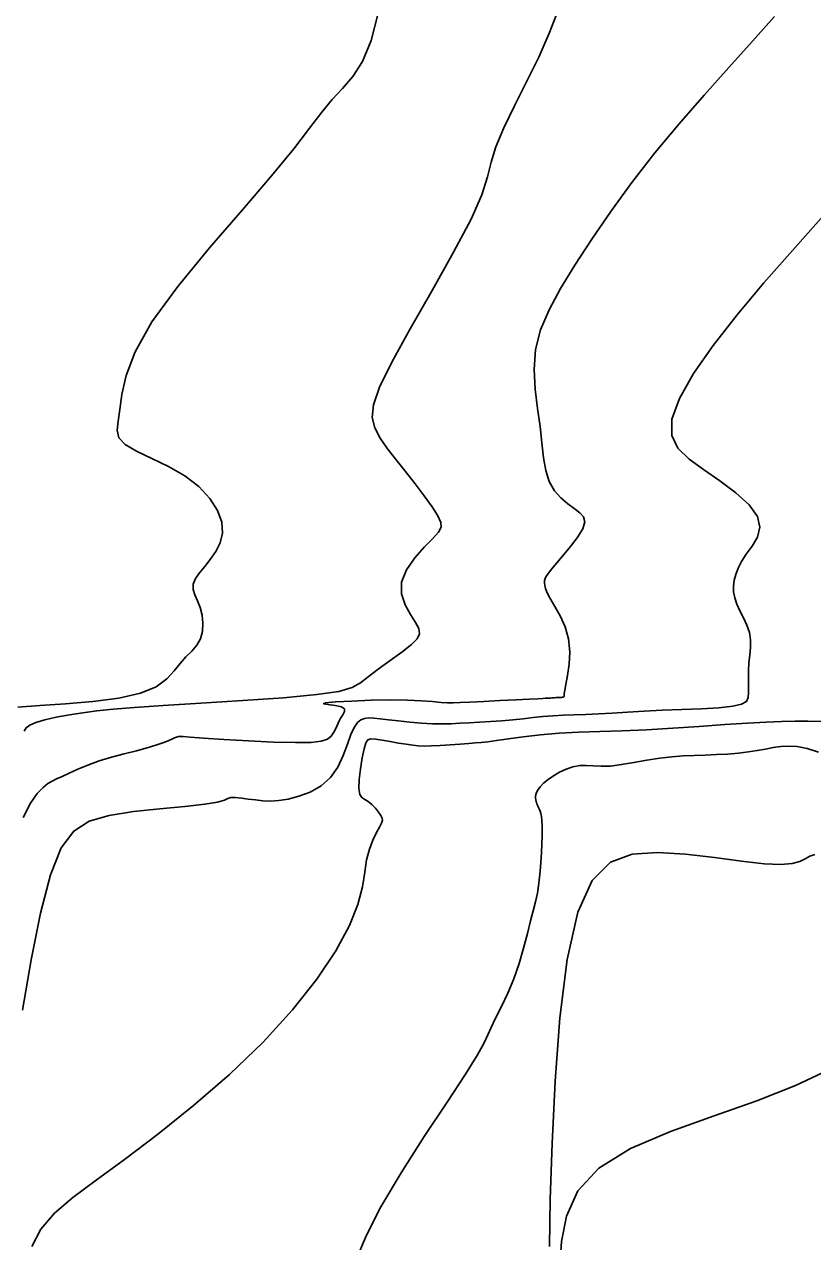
# Model space of a CAD drawing. Extents: x 2566142 to 2571431, y 418755 to 421584.
# Drawn here: x 2567474.2 to 2567621.3, y 419004.7 to 419231.9 of the extents above; entities that cross this region are included whole.
import ezdxf

# ---------------------------------------------------------------- set-up
doc = ezdxf.new("R2010")
doc.units = 0
doc.layers.add('Contour_ADS_Major', color=7, linetype='Continuous')
doc.layers.add('Contour_ADS_Minor', color=7, linetype='Continuous')

msp = doc.modelspace()

# ---------------------------------------------------------------- linework, layer by layer
at = {"layer": 'Contour_ADS_Major'}
for points in [[(2567614.15, 419233.36), (2567610.06, 419228.76), (2567605.64, 419223.86), (2567601.01, 419218.72), (2567596.34, 419213.38), (2567591.8, 419207.93), (2567587.54, 419202.42), (2567583.61, 419197), (2567580.06, 419191.8), (2567576.92, 419186.98), (2567574.25, 419182.62), (2567572.1, 419178.64), (2567570.53, 419174.88), (2567569.59, 419171.2), (2567569.3, 419167.49), (2567569.49, 419163.81), (2567569.93, 419160.24), (2567570.41, 419156.87), (2567570.76, 419153.79), (2567571.07, 419151.04), (2567571.48, 419148.62), (2567572.12, 419146.57), (2567573.09, 419144.88), (2567574.28, 419143.52), (2567575.57, 419142.43), (2567576.81, 419141.54), (2567577.85, 419140.77), (2567578.55, 419139.99), (2567578.78, 419139.04), (2567578.39, 419137.77), (2567577.32, 419136.07), (2567575.82, 419134.15), (2567574.22, 419132.24), (2567572.84, 419130.61), (2567571.94, 419129.44), (2567571.46, 419128.65), (2567571.27, 419128.11), (2567571.24, 419127.67), (2567571.28, 419127.21), (2567571.41, 419126.62), (2567571.74, 419125.83), (2567572.31, 419124.73), (2567573.18, 419123.28), (2567574.18, 419121.5), (2567575.1, 419119.46), (2567575.74, 419117.2), (2567575.96, 419114.82), (2567575.85, 419112.49), (2567575.56, 419110.39), (2567575.25, 419108.72), (2567575.05, 419107.62), (2567574.94, 419106.99), (2567574.91, 419106.68), (2567574.9, 419106.55)], [(2567574.9, 419106.55), (2567574.9, 419106.46), (2567574.86, 419106.4), (2567574.78, 419106.35), (2567574.63, 419106.31), (2567574.4, 419106.29), (2567574.1, 419106.27), (2567573.77, 419106.26), (2567573.44, 419106.25), (2567573.13, 419106.23), (2567572.85, 419106.21), (2567572.59, 419106.2), (2567572.36, 419106.18), (2567572.14, 419106.17), (2567571.94, 419106.17), (2567571.76, 419106.16), (2567571.58, 419106.15), (2567571.37, 419106.14), (2567570.93, 419106.11), (2567570.01, 419106.05), (2567568.38, 419105.97), (2567565.9, 419105.84), (2567562.92, 419105.7), (2567559.91, 419105.56), (2567557.33, 419105.43), (2567555.5, 419105.34), (2567554.22, 419105.3), (2567553.15, 419105.31), (2567551.97, 419105.37), (2567550.38, 419105.5), (2567548.3, 419105.65), (2567545.71, 419105.77), (2567542.55, 419105.81), (2567538.92, 419105.75), (2567535.29, 419105.62), (2567532.24, 419105.44), (2567530.37, 419105.26), (2567530.05, 419105.11), (2567530.86, 419104.96), (2567532.18, 419104.78), (2567533.36, 419104.51), (2567533.92, 419104.13), (2567533.93, 419103.64), (2567533.61, 419103.03), (2567533.16, 419102.31), (2567532.76, 419101.49), (2567532.39, 419100.64), (2567531.98, 419099.81), (2567531.47, 419099.09), (2567530.76, 419098.52), (2567529.61, 419098.12), (2567527.71, 419097.9), (2567524.79, 419097.85), (2567520.72, 419097.97), (2567516.04, 419098.19), (2567511.45, 419098.46), (2567507.65, 419098.71), (2567505.18, 419098.88), (2567503.83, 419098.97), (2567503.22, 419099.01), (2567502.99, 419099), (2567502.81, 419098.96), (2567502.58, 419098.87), (2567502.24, 419098.73), (2567501.73, 419098.5), (2567501.02, 419098.19), (2567500.04, 419097.8), (2567498.76, 419097.35), (2567497.12, 419096.86), (2567495.11, 419096.34), (2567492.86, 419095.77), (2567490.5, 419095.14), (2567488.2, 419094.44), (2567486.08, 419093.66), (2567484.19, 419092.87), (2567482.58, 419092.13), (2567481.26, 419091.52), (2567480.23, 419091.08), (2567479.39, 419090.69), (2567478.59, 419090.21), (2567477.7, 419089.49), (2567476.6, 419088.34), (2567475.34, 419086.56), (2567474.01, 419083.88)], [(2567624.16, 419036.71), (2567618.04, 419033.86), (2567610.88, 419030.97), (2567602.89, 419028.17), (2567594.77, 419025.28), (2567587.32, 419022.12), (2567581.37, 419018.45), (2567577.49, 419014.17), (2567575.35, 419009.48), (2567574.41, 419004.71), (2567574.11, 419000.16)]]:
    msp.add_lwpolyline(points, dxfattribs=at)
at = {"layer": 'Contour_ADS_Minor'}
for points in [[(2567573.9, 419234.88), (2567572.21, 419230.4), (2567570.17, 419225.8), (2567567.92, 419221.18), (2567565.67, 419216.71), (2567563.67, 419212.6), (2567562.18, 419209.08), (2567561.29, 419206.19), (2567560.6, 419203.43), (2567559.54, 419200.11)], [(2567540.28, 419234.24), (2567538.93, 419228.91), (2567537.32, 419224.98), (2567535.5, 419222.16), (2567533.56, 419219.96), (2567531.62, 419217.9), (2567529.69, 419215.53), (2567527.43, 419212.55), (2567524.46, 419208.68), (2567520.34, 419203.64), (2567514.9, 419197.31), (2567508.78, 419190.21), (2567502.86, 419183.01), (2567498.02, 419176.37), (2567494.89, 419170.82), (2567493.2, 419166.36), (2567492.42, 419162.82), (2567492.04, 419160.04), (2567491.69, 419157.88), (2567491.53, 419156.17), (2567491.86, 419154.76), (2567493, 419153.49), (2567495.13, 419152.24), (2567497.97, 419150.89), (2567501.11, 419149.39), (2567504.15, 419147.65), (2567506.76, 419145.63), (2567508.82, 419143.42)], [(2567559.54, 419200.11), (2567557.55, 419195.57), (2567554.3, 419189.4), (2567550.28, 419182.27), (2567546.19, 419175.11), (2567542.74, 419168.86), (2567540.47, 419164.21), (2567539.34, 419160.93), (2567539.11, 419158.55), (2567539.59, 419156.6), (2567540.58, 419154.69), (2567541.93, 419152.71), (2567543.55, 419150.63), (2567545.32, 419148.45), (2567547.12, 419146.16), (2567548.82, 419143.9), (2567550.28, 419141.85), (2567551.36, 419140.17), (2567551.94, 419138.96), (2567551.98, 419138.04), (2567551.47, 419137.12), (2567550.39, 419135.95), (2567548.8, 419134.32), (2567547.03, 419132.32), (2567545.48, 419130.09), (2567544.56, 419127.81), (2567544.56, 419125.61), (2567545.23, 419123.57), (2567546.23, 419121.77), (2567547.2, 419120.28), (2567547.82, 419119.13), (2567547.96, 419118.18), (2567547.52, 419117.25), (2567546.43, 419116.14), (2567544.65, 419114.75), (2567542.47, 419113.16), (2567540.25, 419111.57), (2567538.34, 419110.14), (2567536.9, 419109), (2567535.35, 419108.12), (2567532.91, 419107.42), (2567528.8, 419106.81), (2567522.57, 419106.24), (2567514.99, 419105.7), (2567507.14, 419105.21), (2567500.12, 419104.77), (2567494.74, 419104.4), (2567490.78, 419104.07), (2567487.75, 419103.76), (2567485.15, 419103.41), (2567482.61, 419103.02), (2567480.18, 419102.59), (2567478.03, 419102.12), (2567476.33, 419101.63), (2567475.21, 419101.13), (2567474.55, 419100.59), (2567474.17, 419100.01)], [(2567622.87, 419195.74), (2567617.52, 419189.71), (2567612.19, 419183.65), (2567607.16, 419177.69), (2567602.7, 419172), (2567599.04, 419166.74), (2567596.41, 419162.08), (2567595.01, 419158.2), (2567594.99, 419155.17), (2567596.15, 419152.8), (2567598.22, 419150.78), (2567600.92, 419148.83), (2567603.95, 419146.72), (2567606.91, 419144.49), (2567609.4, 419142.23), (2567611, 419140.06), (2567611.44, 419138.05), (2567610.96, 419136.22), (2567609.97, 419134.55), (2567608.87, 419133.04), (2567607.99, 419131.67), (2567607.35, 419130.42), (2567606.91, 419129.26), (2567606.64, 419128.15), (2567606.51, 419127.07), (2567606.53, 419125.99), (2567606.73, 419124.88), (2567607.12, 419123.71), (2567607.71, 419122.47), (2567608.39, 419121.16), (2567609.02, 419119.8), (2567609.48, 419118.42), (2567609.68, 419117.03), (2567609.66, 419115.62), (2567609.53, 419114.19), (2567609.39, 419112.73), (2567609.32, 419111.23), (2567609.3, 419109.77), (2567609.31, 419108.41), (2567609.31, 419107.23), (2567609.25, 419106.28), (2567608.9, 419105.55), (2567608.02, 419105.01), (2567606.36, 419104.63), (2567603.77, 419104.37), (2567600.49, 419104.19), (2567596.86, 419104.05), (2567593.21, 419103.91), (2567589.82, 419103.73), (2567586.73, 419103.55), (2567583.9, 419103.36), (2567581.32, 419103.22), (2567578.94, 419103.12), (2567576.75, 419103.05), (2567574.71, 419102.98), (2567572.78, 419102.88), (2567570.93, 419102.72), (2567569.11, 419102.52), (2567567.26, 419102.3), (2567565.33, 419102.1), (2567563.28, 419101.94), (2567561.19, 419101.8), (2567559.14, 419101.68), (2567557.22, 419101.57), (2567555.48, 419101.47), (2567553.85, 419101.39), (2567552.18, 419101.35), (2567550.35, 419101.38), (2567548.29, 419101.5), (2567546.12, 419101.68), (2567544.01, 419101.89), (2567542.13, 419102.11), (2567540.61, 419102.3), (2567539.42, 419102.44)], [(2567508.82, 419143.42), (2567510.27, 419141.16), (2567511.06, 419138.98), (2567511.17, 419136.97), (2567510.73, 419135.16), (2567509.93, 419133.53), (2567508.91, 419132.06), (2567507.86, 419130.75), (2567506.9, 419129.56), (2567506.15, 419128.47), (2567505.74, 419127.44), (2567505.74, 419126.45), (2567506.05, 419125.44), (2567506.52, 419124.34), (2567507, 419123.1), (2567507.36, 419121.67), (2567507.53, 419120.14), (2567507.46, 419118.62), (2567507.09, 419117.23), (2567506.39, 419116.03), (2567505.45, 419114.95), (2567504.37, 419113.86), (2567503.27, 419112.65), (2567502.17, 419111.23), (2567500.8, 419109.73), (2567498.83, 419108.29), (2567495.9, 419107.06), (2567491.82, 419106.16), (2567486.97, 419105.54), (2567481.88, 419105.1), (2567477.09, 419104.77), (2567473.02, 419104.45)], [(2567539.42, 419102.44), (2567538.47, 419102.48), (2567537.68, 419102.38), (2567537, 419102.11), (2567536.36, 419101.58), (2567535.76, 419100.7), (2567535.15, 419099.37), (2567534.49, 419097.55), (2567533.71, 419095.43), (2567532.68, 419093.27), (2567531.32, 419091.32), (2567529.56, 419089.78), (2567527.55, 419088.63), (2567525.45, 419087.83), (2567523.45, 419087.32), (2567521.69, 419087.04), (2567520.14, 419086.95), (2567518.71, 419087), (2567517.34, 419087.15), (2567515.98, 419087.33), (2567514.7, 419087.5), (2567513.59, 419087.61), (2567512.76, 419087.59), (2567512.2, 419087.41), (2567511.53, 419087.11), (2567510.26, 419086.74), (2567507.91, 419086.34), (2567504.17, 419085.95), (2567499.52, 419085.52), (2567494.59, 419084.98), (2567490.03, 419084.25), (2567486.34, 419083.19), (2567483.44, 419081.35), (2567481.1, 419078.19), (2567479.08, 419073.18), (2567477.2, 419066.01), (2567475.46, 419057.31), (2567473.9, 419047.92)], [(2567622.85, 419101.81), (2567620.4, 419101.85), (2567618, 419101.85), (2567615.48, 419101.81), (2567612.6, 419101.7), (2567609.11, 419101.5), (2567604.88, 419101.21), (2567600.13, 419100.87), (2567595.16, 419100.53), (2567590.28, 419100.25), (2567585.75, 419100.07), (2567581.56, 419099.94), (2567577.66, 419099.8), (2567573.98, 419099.6), (2567570.49, 419099.3), (2567567.29, 419098.93), (2567564.51, 419098.56), (2567562.28, 419098.24), (2567560.67, 419098.03), (2567559.45, 419097.9), (2567558.36, 419097.81), (2567557.11, 419097.71), (2567555.49, 419097.59), (2567553.65, 419097.46), (2567551.79, 419097.33), (2567550.13, 419097.24), (2567548.8, 419097.22), (2567547.71, 419097.26), (2567546.66, 419097.37), (2567545.47, 419097.54), (2567544.03, 419097.78), (2567542.46, 419098.05), (2567540.95, 419098.3), (2567539.7, 419098.49), (2567538.84, 419098.57), (2567538.29, 419098.39)], [(2567538.29, 419098.39), (2567537.92, 419097.83), (2567537.61, 419096.72), (2567537.26, 419095.01), (2567536.92, 419092.97), (2567536.67, 419090.94), (2567536.61, 419089.26), (2567536.78, 419088.19), (2567537.17, 419087.6), (2567537.72, 419087.23), (2567538.37, 419086.86), (2567539.05, 419086.3), (2567539.72, 419085.62), (2567540.3, 419084.9), (2567540.74, 419084.27), (2567540.98, 419083.78), (2567541.02, 419083.35), (2567540.84, 419082.83), (2567540.46, 419082.1), (2567539.9, 419081.06), (2567539.23, 419079.67), (2567538.59, 419077.98), (2567538.07, 419075.97), (2567537.71, 419073.66), (2567537.27, 419070.92), (2567536.43, 419067.65), (2567534.87, 419063.7), (2567532.33, 419059), (2567528.78, 419053.7), (2567524.25, 419047.96), (2567518.79, 419041.97), (2567512.5, 419035.94), (2567505.77, 419030.11), (2567499.08, 419024.71), (2567492.89, 419020.02), (2567487.6, 419016.17), (2567483.26, 419012.95), (2567479.84, 419010.02), (2567477.3, 419007.05), (2567475.59, 419003.81)], [(2567622.39, 419096.06), (2567620.23, 419096.76), (2567618.41, 419097.12), (2567616.81, 419097.21), (2567615.34, 419097.12), (2567613.92, 419096.92), (2567612.48, 419096.65), (2567610.95, 419096.37), (2567609.28, 419096.11), (2567607.41, 419095.89), (2567605.41, 419095.73), (2567603.32, 419095.61), (2567601.23, 419095.52), (2567599.17, 419095.46), (2567597.11, 419095.37), (2567594.98, 419095.23), (2567592.74, 419094.97), (2567590.36, 419094.58), (2567587.94, 419094.14), (2567585.62, 419093.74), (2567583.55, 419093.48), (2567581.81, 419093.43), (2567580.35, 419093.51), (2567579.05, 419093.59), (2567577.81, 419093.56), (2567576.55, 419093.31), (2567575.29, 419092.88), (2567574.07, 419092.32), (2567572.94, 419091.66), (2567571.94, 419090.97), (2567571.09, 419090.26), (2567570.42, 419089.58), (2567569.95, 419088.94), (2567569.69, 419088.38), (2567569.59, 419087.9), (2567569.59, 419087.49), (2567569.64, 419087.16), (2567569.7, 419086.88), (2567569.76, 419086.65), (2567569.84, 419086.42)], [(2567569.84, 419086.42), (2567569.95, 419086.16), (2567570.09, 419085.86), (2567570.26, 419085.5), (2567570.42, 419085.08), (2567570.57, 419084.61), (2567570.69, 419084.07), (2567570.77, 419083.34), (2567570.8, 419082.28), (2567570.79, 419080.75), (2567570.72, 419078.69), (2567570.6, 419076.3), (2567570.43, 419073.85), (2567570.2, 419071.6), (2567569.92, 419069.74), (2567569.58, 419068.11), (2567569.16, 419066.47), (2567568.66, 419064.56), (2567568.07, 419062.2), (2567567.36, 419059.51), (2567566.51, 419056.65), (2567565.52, 419053.78), (2567564.39, 419051.07), (2567563.21, 419048.6), (2567562.13, 419046.45), (2567561.28, 419044.7), (2567560.68, 419043.31), (2567559.99, 419041.79), (2567558.76, 419039.55), (2567556.54, 419035.98), (2567553.07, 419030.73), (2567548.83, 419024.32), (2567544.49, 419017.56), (2567540.73, 419011.21), (2567538.03, 419005.9), (2567536.22, 419001.68)], [(2567597.55, 419077.02), (2567592.32, 419077.35), (2567587.62, 419077.05), (2567583.56, 419075.54), (2567580.17, 419072.14), (2567577.49, 419066.2), (2567575.5, 419057.36), (2567574.12, 419046.46), (2567573.22, 419034.64), (2567572.66, 419023.04), (2567572.33, 419012.66), (2567572.17, 419003.83)], [(2567621.67, 419076.95), (2567620.75, 419076.63), (2567619.87, 419076.18), (2567618.86, 419075.69), (2567617.44, 419075.29), (2567615.32, 419075.08), (2567612.22, 419075.2), (2567607.97, 419075.7), (2567602.93, 419076.39), (2567597.55, 419077.02)]]:
    msp.add_lwpolyline(points, dxfattribs=at)

doc.saveas('drawing.dxf')
